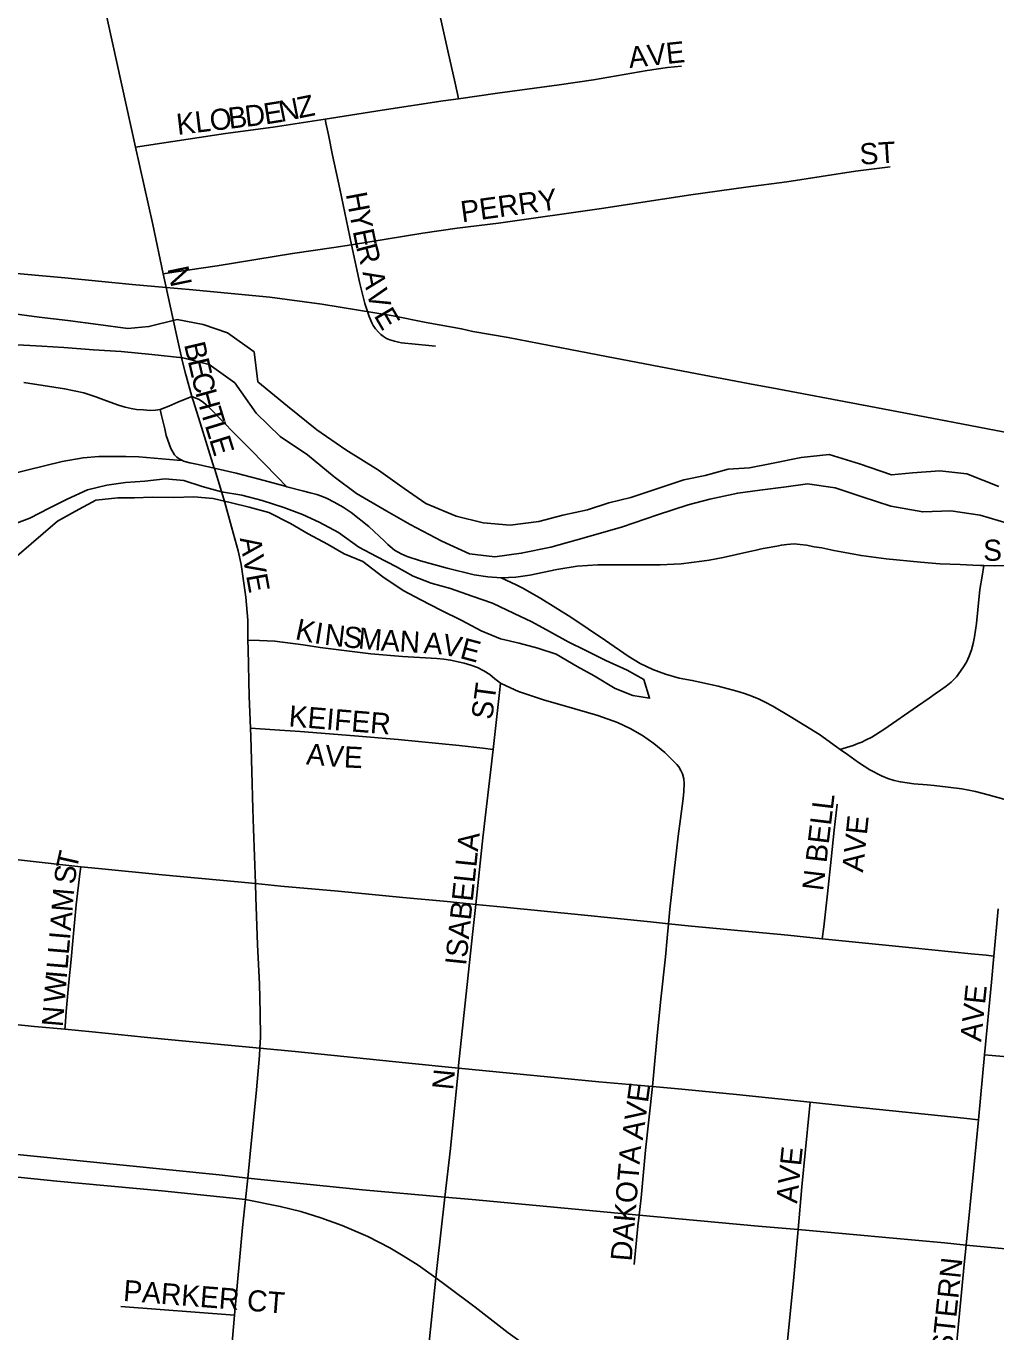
# Model space of a CAD drawing. Extents: x 1410790 to 1770854, y 566777 to 831614.
# Drawn here: x 1594077 to 1596372, y 704811 to 707901 of the extents above; entities that cross this region are included whole.
import ezdxf

# ---------------------------------------------------------------- set-up
doc = ezdxf.new("R2010")
doc.units = 0
for name, color, linetype in [('GM_X_City_Street', 7, 'Continuous'), ('GM_X_City_Street_Text', 7, 'Continuous'), ('GM_X_Major_River', 7, 'Continuous'), ('GM_X_Minor_Lake', 7, 'Continuous'), ('GM_X_Rail_Line', 7, 'Continuous'), ('GM_X_US_Route', 7, 'Continuous')]:
    doc.layers.add(name, color=color, linetype=linetype)

msp = doc.modelspace()

# ---------------------------------------------------------------- linework, layer by layer
at = {"layer": 'GM_X_City_Street'}
for points in [[(1595100.4, 707729.6), (1595097.9, 707740.7), (1595090.6, 707773.5), (1595076.5, 707836), (1595051.5, 707949), (1595037.4, 708012.6), (1595010.9, 708144.3)], [(1594336.1, 707614.9), (1594270.1, 707915.2), (1594245, 708031.2)], [(1595100.4, 707729.6), (1595192.7, 707742.7), (1595338.6, 707762.2), (1595419.8, 707774.2), (1595547, 707796.4), (1595595.3, 707803.5), (1595627.8, 707806.3)], [(1594784.7, 707681), (1594919.4, 707702.3), (1595063.8, 707724.3), (1595100.4, 707729.6)], [(1594336.1, 707614.9), (1594548.9, 707647.3), (1594661.8, 707662.5), (1594774.6, 707679.4), (1594784.7, 707681)], [(1594847.2, 707384), (1594819.4, 707516.4), (1594802.3, 707596.1), (1594792.9, 707644.1), (1594786.6, 707672.4), (1594784.7, 707681)], [(1594401.7, 707315.3), (1594376.8, 707431.9), (1594356.8, 707523.1), (1594336.1, 707614.9)], [(1594847.2, 707384), (1595016, 707411.6), (1595097.5, 707423.3), (1595195.3, 707434.7), (1595439.2, 707469.8), (1595650.4, 707501.9), (1595780.6, 707520), (1595877.6, 707533.2), (1596040.1, 707557.8), (1596121.7, 707568.1)], [(1594401.7, 707315.3), (1594426.7, 707319), (1594529.2, 707333.9), (1594707.7, 707362.9), (1594805.1, 707377.1), (1594847.2, 707384)], [(1594937.6, 707159.1), (1594929.8, 707162.5), (1594923.1, 707166.7), (1594916.9, 707171.4), (1594911.8, 707176), (1594904.3, 707184.6), (1594898.6, 707192.7), (1594895, 707199.3), (1594888.7, 707214.3), (1594879, 707245), (1594866.8, 707292.2), (1594847.2, 707384)], [(1594453.8, 707081.3), (1594445.4, 707114.2), (1594431.5, 707177.6), (1594406.3, 707293.9), (1594401.7, 707315.3)], [(1594937.6, 707159.1), (1594948.6, 707155.7), (1594958.2, 707153.5), (1594965.2, 707152.2), (1595030.3, 707145.6), (1595046.1, 707144.3)], [(1594469.5, 707024.9), (1594455.8, 707073.4), (1594453.8, 707081.3)], [(1594072.1, 707057.7), (1594117.3, 707051.2), (1594168, 707043.4), (1594214, 707033.4), (1594242.2, 707024.1), (1594267, 707014.7), (1594295.7, 707004.5), (1594311.2, 707000), (1594325.9, 706996.5), (1594338.1, 706994.3), (1594354.7, 706993), (1594370.9, 706992), (1594383.3, 706992.6), (1594394.6, 706993.9)], [(1594394.6, 706993.9), (1594415.1, 707002.3), (1594436.5, 707011.2), (1594469.5, 707024.9)], [(1594469.5, 707024.9), (1594486.4, 707017.6), (1594497.3, 707010.4), (1594508.1, 707001.1), (1594572.3, 706935), (1594608.4, 706899.6), (1594671.6, 706834.6), (1594694.2, 706811.4)], [(1594602.2, 706448.4), (1594601.6, 706495.3), (1594597.3, 706550), (1594586, 706627.2), (1594579, 706659.3), (1594563.4, 706716.7), (1594547.8, 706773.9), (1594523.5, 706852.1), (1594522.5, 706855.1), (1594488.8, 706962.3), (1594472.3, 707015.6), (1594470.4, 707021.8), (1594469.5, 707024.9)], [(1594394.6, 706993.9), (1594397.6, 706979.6), (1594405.4, 706948.3), (1594408.9, 706932.3), (1594419.8, 706901.8), (1594428.2, 706887), (1594433.6, 706881.4), (1594436.6, 706879.1), (1594439.3, 706877.1), (1594447.2, 706873.3)], [(1593482.5, 706705.1), (1593506, 706702.9), (1593545, 706705.5), (1593612.7, 706716.8), (1593642.2, 706723.8), (1593689.5, 706735.5), (1593799.7, 706763.1), (1593847.9, 706778.5), (1593940.4, 706811.9), (1594013.7, 706834), (1594036.7, 706840.5), (1594162.6, 706871.4), (1594212.5, 706879.6), (1594249.4, 706883.1), (1594281.5, 706883.1), (1594312.8, 706882.6), (1594343.6, 706882.2), (1594434.7, 706874.4), (1594447.2, 706873.3)], [(1594447.2, 706873.3), (1594449.8, 706871.9), (1594464.5, 706868), (1594484, 706863.7), (1594522.5, 706855.1), (1594529.4, 706853.5), (1594574.1, 706843.1), (1594629, 706829), (1594690.2, 706812.5), (1594694.2, 706811.4)], [(1594694.2, 706811.4), (1594734.4, 706801.2), (1594749.4, 706796.9), (1594765, 706792.8), (1594776.3, 706788.9), (1594789.6, 706783.4), (1594806.5, 706774.7), (1594827.3, 706763), (1594846.6, 706750.3), (1594888.5, 706717.4), (1594925, 706682.7), (1594933, 706674.6), (1594949.3, 706661), (1594964.5, 706652.4), (1594979, 706646.4), (1595010.2, 706636.1), (1595073.4, 706618.5), (1595137.3, 706603.2), (1595169.9, 706598), (1595201.6, 706596)], [(1595201.6, 706596), (1595236.1, 706597.1), (1595269, 706601.7), (1595333.3, 706615.4), (1595381.5, 706623), (1595430.1, 706626.5), (1595479.1, 706626.7), (1595577.8, 706626.6), (1595627.2, 706629.3), (1595676.4, 706634.9), (1595693.6, 706637.7), (1595726.4, 706643.8), (1595790.1, 706658.1), (1595804.9, 706661.6), (1595814.1, 706663.7), (1595821.1, 706665.1), (1595826.1, 706665.6), (1595853.8, 706671), (1595864.7, 706673.2), (1595877.6, 706674.9), (1595894.6, 706676.2), (1595909.3, 706674.9), (1595924.1, 706672.7), (1595942.3, 706669.3), (1595960.1, 706666.6), (1595988.3, 706660.6), (1596023.5, 706654.1), (1596053, 706648.4), (1596112.5, 706640.6), (1596193.4, 706632.8), (1596239.7, 706629.3), (1596287.8, 706627.6), (1596317.8, 706625.9), (1596335.6, 706625), (1596343.3, 706624.9)], [(1596278.8, 706361.4), (1596294, 706382.9), (1596302.3, 706396.4), (1596309, 706410.7), (1596314.3, 706425.5), (1596318.5, 706440.7), (1596321.7, 706456.3), (1596326.3, 706488.1), (1596329.4, 706520.2), (1596334.3, 706568.1), (1596339.3, 706599.5), (1596343.3, 706624.9)], [(1596343.3, 706624.9), (1596369, 706624.5), (1596449.7, 706625.4), (1596464.3, 706625.1)], [(1595201.6, 706596), (1595236.5, 706579.4), (1595252.6, 706571.2), (1595295.1, 706546.9), (1595366.2, 706502.4), (1595448.6, 706447.3), (1595501.8, 706410.2), (1595530.3, 706393), (1595560.4, 706378.6), (1595590.4, 706367.6), (1595622.5, 706358.7), (1595653.7, 706353.2), (1595715.1, 706339.5), (1595750.2, 706330.1), (1595764.6, 706326), (1595779.9, 706321.6), (1595794.5, 706315.8), (1595811.9, 706308.7), (1595826.5, 706301.5), (1595844.3, 706292.3), (1595885, 706268), (1595954.6, 706224.9), (1595994.6, 706196.2), (1596003.6, 706189.8)], [(1594602.2, 706448.4), (1594629.3, 706447.2), (1594665.6, 706445.6), (1594732.7, 706436.9), (1594772.7, 706430.9), (1594817.1, 706425.5), (1594892.9, 706416.3), (1594967.6, 706409.8), (1595049.1, 706405.2), (1595065.3, 706403.3), (1595081.6, 706401.1), (1595114.1, 706394.2), (1595129.8, 706389.5), (1595145.5, 706383.6), (1595160.5, 706376.1), (1595174.3, 706366.7), (1595186.5, 706356.8), (1595195.6, 706349.8), (1595200.1, 706346.7)], [(1594607.8, 706239.7), (1594605.1, 706314.7), (1594602.5, 706426.7), (1594602.2, 706448.4)], [(1595182.2, 706189.9), (1595197.7, 706324.4), (1595200.1, 706346.7)], [(1595200.1, 706346.7), (1595213.2, 706340), (1595242.4, 706327.2), (1595272.9, 706316.2), (1595303.9, 706306.4), (1595351.2, 706292.9), (1595430, 706269.9), (1595476.7, 706253.1), (1595506.8, 706239.2), (1595535.8, 706222.6), (1595562.9, 706203.4), (1595588.5, 706182.3), (1595607.9, 706163.8), (1595617.1, 706153.9)], [(1596003.6, 706189.8), (1596010.7, 706191.9), (1596034.1, 706198.9), (1596045.8, 706203.4), (1596054.9, 706206.7), (1596063.8, 706211.4), (1596078.4, 706218.7), (1596107.2, 706236.7), (1596186.4, 706292.3), (1596214.2, 706311), (1596228.8, 706321.4), (1596241.3, 706330.1), (1596254.1, 706339.8), (1596266.3, 706349.2), (1596278.8, 706361.4)], [(1594607.8, 706239.7), (1594631, 706238.3), (1594665.6, 706236.1), (1594725.7, 706232.3), (1594854.4, 706222.2), (1594957.8, 706213.4), (1595102.3, 706199.3), (1595158.1, 706192.8), (1595182.2, 706189.9)], [(1594619.8, 705872.2), (1594615.5, 706002.2), (1594613.8, 706049.1), (1594611.1, 706137.7), (1594608.6, 706220.1), (1594607.8, 706239.7)], [(1595141.6, 705823.1), (1595158.2, 705980.7), (1595182.2, 706189.9)], [(1596003.6, 706189.8), (1596021.1, 706177.4), (1596047.3, 706159), (1596073.9, 706141.7), (1596101.7, 706127), (1596116.2, 706121), (1596131.1, 706116.2), (1596146.3, 706112.7), (1596177.6, 706108.5), (1596209.9, 706105.9), (1596226.3, 706104.4), (1596259.2, 706100.7), (1596291.8, 706096.2), (1596307.9, 706093.4), (1596323.7, 706090.2), (1596339.1, 706086.4), (1596353.9, 706082.5), (1596367.7, 706078.7), (1596399.8, 706069.8)], [(1595597.6, 705777.3), (1595600.6, 705812), (1595608.5, 705880.9), (1595616.3, 705949.6), (1595620.6, 705984.1), (1595625.5, 706025.5), (1595631.9, 706073.8), (1595633.8, 706089.9), (1595634.8, 706109), (1595633.5, 706120.1), (1595630.4, 706131.7), (1595626.5, 706140.2), (1595621.5, 706148.2), (1595617.1, 706153.9)], [(1595961.3, 705741.8), (1595964.6, 705770), (1595973.3, 705848.2), (1595982.4, 705930.2), (1595989.8, 705998.8), (1595996.2, 706060.1)], [(1593742.7, 705959.4), (1593819.7, 705951.6), (1593927.7, 705941.5), (1594052, 705929.5), (1594171.5, 705916.2), (1594206.7, 705912.3)], [(1594168.7, 705527.7), (1594169.3, 705535), (1594172, 705569.3), (1594178, 705639.3), (1594183.4, 705692.6), (1594187.8, 705736.6), (1594195.9, 705821.9), (1594204.6, 705895.3), (1594206.7, 705912.3)], [(1594206.7, 705912.3), (1594248.5, 705907.8), (1594398.8, 705892.6), (1594578.5, 705876.4), (1594619.8, 705872.2)], [(1594619.8, 705872.2), (1594680.1, 705866.5), (1594815.3, 705854), (1594968.9, 705839.5), (1595073.6, 705829.5), (1595111.7, 705826.1), (1595141.6, 705823.1)], [(1594630.4, 705482.5), (1594632, 705509.2), (1594631.1, 705566.5), (1594629.4, 705635.1), (1594625, 705727.1), (1594620.7, 705839.9), (1594619.8, 705872.2)], [(1595100, 705435.7), (1595100.5, 705442), (1595133.9, 705752.1), (1595141.6, 705823.1)], [(1595141.6, 705823.1), (1595207.8, 705816.4), (1595390.5, 705798.4), (1595554.6, 705781.5), (1595597.6, 705777.3)], [(1596367.1, 705700.8), (1596377.3, 705812.2)], [(1595559.2, 705391.9), (1595561.8, 705417.8), (1595570.8, 705513.2), (1595579.3, 705599.1), (1595590, 705699), (1595594.6, 705743.1), (1595597.6, 705777.3)], [(1595597.6, 705777.3), (1595651.6, 705771.7), (1595880, 705749.9), (1595961.3, 705741.8)], [(1595961.3, 705741.8), (1596174.1, 705720.6), (1596313.9, 705706.4), (1596349.2, 705702.7), (1596367.1, 705700.8)], [(1596345.2, 705467.3), (1596361.5, 705639.2), (1596367.1, 705700.8)], [(1593711.4, 705572.4), (1593835.5, 705560.7), (1594096.8, 705534.4), (1594168.7, 705527.7)], [(1594168.7, 705527.7), (1594233.7, 705521.3), (1594356.6, 705509.2), (1594404.5, 705504), (1594630.4, 705482.5)], [(1594601.7, 705175.4), (1594607.7, 705233.1), (1594622.4, 705384.2), (1594629.4, 705465.8), (1594630.4, 705482.5)], [(1594630.4, 705482.5), (1594714.2, 705474.7), (1594975.1, 705447.9), (1595100, 705435.7)], [(1596330.7, 705313.2), (1596345.2, 705467.3)], [(1596345.2, 705467.3), (1596363.4, 705465.7), (1596444.5, 705458.7), (1596532.2, 705449.7), (1596613.2, 705442.4), (1596721.7, 705432), (1596753.5, 705429.3)], [(1595068.3, 705130.3), (1595081.5, 705245.7), (1595100, 705435.7)], [(1595100, 705435.7), (1595432.5, 705403.5), (1595559.2, 705391.9)], [(1595528.2, 705088), (1595532.5, 705129), (1595543.2, 705241.8), (1595559.2, 705391.9)], [(1595559.2, 705391.9), (1595628.6, 705385.6), (1595709.7, 705377.6), (1595758, 705373), (1595932.7, 705355)], [(1595903.9, 705053.4), (1595912.6, 705154.8), (1595930.3, 705331.3), (1595932.7, 705355)], [(1595932.7, 705355), (1596035.1, 705344.4), (1596296.3, 705316.9), (1596330.7, 705313.2)], [(1596301.7, 705017), (1596319.9, 705199.4), (1596330.7, 705313.2)], [(1594596.4, 705124.8), (1594601.7, 705175.4)], [(1595046.8, 704939.3), (1595049.8, 704968.2), (1595068.3, 705130.3)], [(1594570.3, 704851.1), (1594589.5, 705058.7), (1594596.4, 705124.8)], [(1595516.1, 704970.9), (1595525.1, 705061.4), (1595528.2, 705088)], [(1595868.6, 704595.1), (1595867.1, 704629.6), (1595869.9, 704695.3), (1595894.2, 704941.3), (1595903.9, 705053.4)], [(1596257.6, 704556.7), (1596296.9, 704970.9), (1596301.7, 705017)], [(1595019, 704673.5), (1595029.1, 704772.2), (1595046.8, 704939.3)], [(1594301.1, 704871.8), (1594570.2, 704851.1), (1594570.3, 704851.1)], [(1594558.9, 704714.2), (1594565.2, 704795.6), (1594570.3, 704851.1)]]:
    msp.add_lwpolyline(points, dxfattribs=at)
at = {"layer": 'GM_X_Major_River'}
for points in [[(1594038, 707222.2), (1594107.9, 707212.5), (1594175.9, 707204.9), (1594247.8, 707195.2), (1594317.7, 707185.5), (1594367.9, 707190.3), (1594434.4, 707206.8), (1594496.3, 707195.3)], [(1594496.3, 707195.3), (1594553.9, 707175.9), (1594616.9, 707130.2), (1594625.3, 707059.8), (1594696, 707002), (1594764.8, 706946.2), (1594833.8, 706898.4), (1594910.8, 706850.4), (1594971.9, 706806.8), (1595023.2, 706771.5), (1595094.6, 706741.7), (1595158.4, 706726.2), (1595222.3, 706720.7), (1595290.7, 706729.1), (1595347.1, 706743.8), (1595405.6, 706756.4), (1595456.1, 706773.3), (1595508.5, 706786.1), (1595581.2, 706810.5), (1595633.7, 706827.3), (1595684.1, 706838.1), (1595738.5, 706852.9), (1595788.7, 706855.7), (1595841.1, 706866.5), (1595911.6, 706880.9), (1595977.8, 706887.4), (1596049.5, 706865.6), (1596125, 706839.7), (1596175.2, 706844.5), (1596239.4, 706849.1), (1596303.4, 706841.5), (1596378.8, 706811.6)], [(1594806.3, 706834.8), (1594743.4, 706886.5), (1594678.3, 706930.2), (1594621.5, 706985.7), (1594571.1, 707057.1), (1594510, 707100.7), (1594448.3, 707116.2), (1594374.3, 707123.9), (1594302.4, 707131.7), (1594236.3, 707135.2), (1594166.3, 707140.9), (1594114.3, 707144.2), (1594042.2, 707147.9)], [(1596398.8, 706724.9), (1596335.1, 706744.4), (1596265.2, 706754.1), (1596199, 706751.7), (1596123.2, 706765.5), (1596055.6, 706787.2), (1595992, 706808.8), (1595926.1, 706818.3), (1595875.8, 706811.5), (1595813.5, 706803), (1595761.2, 706796.2), (1595694.8, 706781.7), (1595644.3, 706768.8), (1595571.6, 706744.5), (1595488.8, 706716.3), (1595436.3, 706701.5), (1595377.8, 706684.9), (1595319.3, 706668.2), (1595248.8, 706653.8), (1595186.5, 706645.2), (1595126.5, 706652.7), (1595061.1, 706682.3), (1594985.9, 706722.2), (1594930.6, 706753.6), (1594859.4, 706795.4), (1594806.3, 706834.8)]]:
    msp.add_lwpolyline(points, dxfattribs=at)
at = {"layer": 'GM_X_Minor_Lake'}
msp.add_lwpolyline([(1594055.1, 706646.7), (1594151.6, 706730.1), (1594193.8, 706753.8), (1594241.9, 706779.5), (1594293.9, 706785.2), (1594333.8, 706784.9), (1594375.8, 706786.6), (1594425.7, 706786.2), (1594473.7, 706787.8), (1594519.6, 706783.5), (1594563.4, 706773.1), (1594605.3, 706762.8), (1594651.2, 706750.4), (1594702.9, 706724), (1594744.6, 706699.7), (1594790.4, 706675.3), (1594830.2, 706652.9), (1594874, 706634.6), (1594921.6, 706598.2), (1594969.3, 706565.7), (1595011.1, 706543.4), (1595058.8, 706519), (1595108.6, 706494.5), (1595154.3, 706470.2), (1595200.1, 706451.8), (1595244, 706441.4), (1595287.8, 706429.1), (1595331.7, 706414.8), (1595381.4, 706386.3), (1595421.1, 706364), (1595470.9, 706333.6), (1595512.7, 706317.2), (1595552.6, 706310.9), (1595538.9, 706355.1), (1595499.2, 706377.4), (1595449.4, 706399.8), (1595401.6, 706424.2), (1595359.9, 706444.6), (1595316.1, 706469), (1595274.3, 706491.3), (1595232.5, 706511.7), (1595180.8, 706536.1), (1595133, 706552.5), (1595081.2, 706570.9), (1595035.4, 706583.3), (1594993.5, 706599.6), (1594953.8, 706621.9), (1594906, 706646.3), (1594864.2, 706668.7), (1594816.6, 706703.1), (1594770.8, 706727.5), (1594731, 706745.8), (1594687.2, 706762.2), (1594635.4, 706778.6), (1594587.6, 706791), (1594539.7, 706799.4), (1594493.8, 706811.7), (1594450, 706826.1), (1594406.1, 706830.4), (1594358.1, 706824.8), (1594312.1, 706821.1), (1594268.2, 706815.4), (1594222.1, 706803.7), (1594174, 706782), (1594131.9, 706760.3), (1594085.8, 706736.6), (1594037.7, 706718.9)], dxfattribs=at)
at = {"layer": 'GM_X_Rail_Line'}
msp.add_lwpolyline([(1596488.2, 706922.4), (1596254, 706967.4), (1596058.6, 707004.1), (1595842.1, 707045.1), (1595802.6, 707052.5), (1595665.1, 707078.8), (1595450.3, 707119.4), (1595364.8, 707135.7), (1595217.9, 707164.5), (1595134.5, 707178.8), (1595107.4, 707185.1), (1595023.7, 707200), (1594946, 707215.4), (1594776.9, 707243.2), (1594654.1, 707259.8), (1594463.2, 707277.9), (1594408.9, 707282.4), (1594328.5, 707290.1), (1594169, 707305.6), (1594019.9, 707318.7)], dxfattribs=at)
at = {"layer": 'GM_X_US_Route'}
for points in [[(1593681.8, 705268.9), (1594079.8, 705228.7), (1594534.1, 705182.9), (1594601.7, 705175.4)], [(1593842.5, 705199.6), (1594150, 705167.8), (1594398.5, 705145.4), (1594558.5, 705128.7), (1594596.4, 705124.8)], [(1596479.3, 705000.2), (1596301.7, 705017), (1596250.4, 705021.9), (1595903.9, 705053.4), (1595809.4, 705061.9), (1595528.2, 705088), (1595132.6, 705124.6), (1595068.3, 705130.3), (1594872.9, 705147.4), (1594601.7, 705175.4)], [(1594596.4, 705124.8), (1594678.6, 705108.4), (1594727.2, 705096.4), (1594774.9, 705081.7), (1594824.7, 705063.2), (1594886, 705037.3), (1594938, 705010), (1594969.2, 704991.7), (1595004.8, 704969.2), (1595046.8, 704939.3), (1595071.4, 704921.6), (1595139.9, 704869.8), (1595217.8, 704809.3), (1595270.9, 704771.1), (1595312, 704744.7), (1595354.6, 704720), (1595391.1, 704701.8), (1595414.5, 704691.4), (1595458.3, 704672.6), (1595504, 704655.3), (1595550.5, 704640.5), (1595597.9, 704628.3), (1595645.8, 704619), (1595679.8, 704614.3)]]:
    msp.add_lwpolyline(points, dxfattribs=at)

# ---------------------------------------------------------------- texts
at = {"layer": 'GM_X_City_Street_Text'}
for s, rotation, p in [('AVE', 6.1163, (1595505.3, 707802.1)), ('N', 11.2135, (1594680.2, 707674.2)), ('Z', 11.2798, (1594723.4, 707682.8)), ('K', 6.7481, (1594435.8, 707643.7)), ('L', 6.7354, (1594479.5, 707648.9)), ('O', 6.7344, (1594514.5, 707653)), ('B', 6.7183, (1594558.2, 707658.2)), ('D', 6.7439, (1594597.5, 707662.8)), ('E', 9.0791, (1594643.4, 707668.3)), ('ST', 3.5746, (1596051.1, 707573.3)), ('PERRY', 7.7654, (1595108.9, 707436.8)), ('H', 280.5512, (1594833.4, 707504)), ('Y', 280.5512, (1594841.4, 707460.8)), ('E', 281.6999, (1594849.7, 707416.5)), ('R', 284.604, (1594857.5, 707379.4)), ('N', 281.7058, (1594411.4, 707328.1)), ('A', 281.1728, (1594873, 707319.2)), ('V', 284.5317, (1594882.2, 707272.9)), ('E', 300.2604, (1594899, 707216.5)), ('B', 283.1821, (1594450.5, 707148.1)), ('E', 283.1748, (1594459.5, 707109.5)), ('C', 283.1821, (1594467.6, 707075.2)), ('H', 285.4008, (1594477.1, 707034.6)), ('T', 287.107, (1594489.2, 706990.7)), ('L', 287.2102, (1594499.6, 706956.9)), ('E', 287.2102, (1594510, 706923.3)), ('A', 278.9772, (1594582.7, 706689.5)), ('S', 359.9727, (1596342.1, 706636.1)), ('V', 280.0963, (1594589.7, 706645)), ('E', 280.2847, (1594597.5, 706601.5)), ('K', 348.0686, (1594711.8, 706451.1)), ('I', 350.487, (1594757.1, 706441.6)), ('N', 353.2652, (1594781.4, 706437.6)), ('S', 353.957, (1594825.7, 706432.4)), ('M', 354.9363, (1594861.7, 706428.6)), ('A', 356.6039, (1594915.9, 706423.8)), ('N', 356.6265, (1594959.8, 706421.2)), ('A', 355.7337, (1595016.7, 706417.8)), ('V', 348.7587, (1595059, 706414.8)), ('E', 344.9964, (1595101.3, 706406.4)), ('ST', 82.4092, (1595180, 706258.4)), ('KEIFER', 355.3324, (1594697.3, 706244.5)), ('A', 355.427, (1594738.8, 706154.4)), ('V', 355.6798, (1594782.9, 706150.8)), ('E', 357.1509, (1594828.2, 706147.4)), ('N BELL', 83.1626, (1595963.2, 705853.5)), ('AVE', 84.1092, (1596057.6, 705897.8)), ('ISABELLA', 84.0664, (1595118.3, 705677)), ('T', 77.3289, (1594196.5, 705902.7)), ('S', 82.5462, (1594192.2, 705869)), ('M', 85.1494, (1594186.7, 705803.8)), ('A', 85.142, (1594182.9, 705759.9)), ('I', 85.142, (1594181.1, 705738)), ('L', 85.1648, (1594178.1, 705703)), ('L', 85.132, (1594175.1, 705667.9)), ('W', 85.1526, (1594168.4, 705588.9)), ('I', 85.142, (1594173.2, 705645.9)), ('AVE', 84.0969, (1596337.2, 705496.9)), ('N', 85.142, (1594163.6, 705531.9)), ('N', 84.2937, (1595087.6, 705382.5)), ('AVE', 82.1508, (1595536.4, 705264)), ('DAKOTA', 85.2379, (1595510, 704977.4)), ('AVE', 84.0977, (1595901.6, 705114.1)), ('WESTERN', 83.946, (1596258, 704652.1)), ('PARKER CT', 355.4856, (1594305.7, 704884.9))]:
    msp.add_text(s, height=50, rotation=rotation, dxfattribs=at).set_placement(p)

doc.saveas('drawing.dxf')
